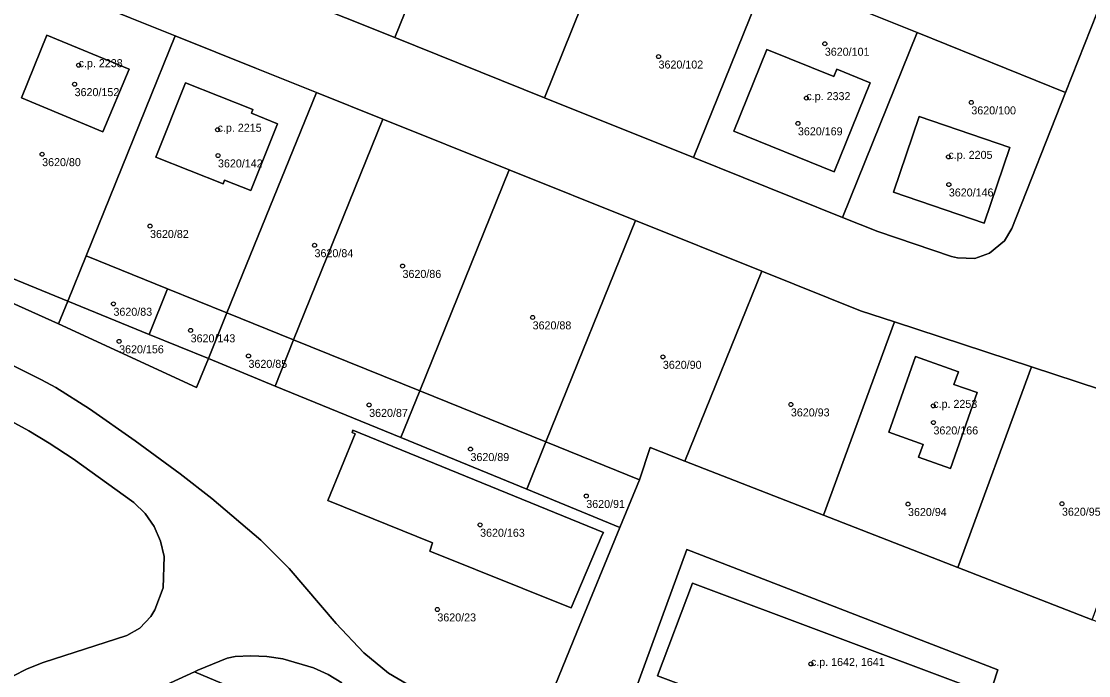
# Model space of a CAD drawing. Extents: x -878211 to -870363, y -1058464 to -1052522.
# Drawn here: x -875039 to -874905.7, y -1055376 to -1055294.2 of the extents above; entities that cross this region are included whole.
import ezdxf

# ---------------------------------------------------------------- set-up
doc = ezdxf.new("R2010")
doc.units = 0
for name, color, linetype in [('Vrstva 50', 7, 'Continuous'), ('Vrstva 51', 7, 'Continuous'), ('Vrstva 52', 7, 'Continuous')]:
    doc.layers.add(name, color=color, linetype=linetype)

msp = doc.modelspace()

# ---------------------------------------------------------------- linework, layer by layer
at = {"layer": 'Vrstva 50'}
for centre in [(-874938.68, -1055297.00994), (-874959.45, -1055298.60994), (-875031.89, -1055299.67994), (-875032.39, -1055302.05994), (-874940.98, -1055303.79994), (-874920.38, -1055304.33994), (-875014.53, -1055307.74994), (-874942.04, -1055306.95994), (-875036.45, -1055310.80994), (-875014.48, -1055310.96994), (-874923.24, -1055311.13994), (-874923.19, -1055314.59994), (-875022.97, -1055319.78994), (-875002.42, -1055322.18994), (-874991.43, -1055324.77994), (-875027.54, -1055329.50994), (-874975.18, -1055331.20994), (-875017.9, -1055332.82994), (-875026.83, -1055334.19994), (-875010.67, -1055336.01994), (-874958.91, -1055336.13994), (-874995.6, -1055342.14994), (-874942.92, -1055342.08994), (-874925.14, -1055342.25994), (-874925.11, -1055344.33994), (-874982.94, -1055347.66994), (-874968.48, -1055353.52994), (-874928.29, -1055354.53994), (-874909.06, -1055354.49994), (-874981.74, -1055357.12994), (-874987.08, -1055367.70994), (-874940.42, -1055374.51994)]:
    msp.add_circle(centre, 0.25, dxfattribs=at)
at = {"layer": 'Vrstva 51'}
for points in [[(-874983.03, -1055273.06), (-875001.72, -1055265.55), (-875011.09, -1055288.73), (-874992.4, -1055296.24)], [(-874932.89, -1055266.22), (-874942.12, -1055289.55), (-874927.13, -1055295.61), (-874908.61, -1055303.09), (-874901.5, -1055285.04), (-874901.08, -1055283.01), (-874901.59, -1055280.49), (-874902.81, -1055278.62), (-874904.78, -1055277.3), (-874910.27, -1055275.13)], [(-874971.9, -1055277.54), (-874983.03, -1055273.06), (-874992.4, -1055296.24), (-874973.71, -1055303.75), (-874964.35, -1055280.57)], [(-874955.09, -1055311.23), (-874945.74, -1055288.09), (-874964.35, -1055280.57), (-874973.71, -1055303.75)], [(-875039.32, -1055288.15), (-875050.44, -1055315.61), (-875052.69, -1055321.18), (-875038.82, -1055326.87), (-875033.24, -1055329.16), (-875030.95, -1055323.51), (-875019.82, -1055296.01), (-875025.44, -1055293.75)], [(-874936.46, -1055318.7), (-874927.13, -1055295.61), (-874942.12, -1055289.55), (-874945.74, -1055288.09), (-874955.09, -1055311.23)], [(-874936.46, -1055318.7), (-874932.07, -1055320.47), (-874922.86, -1055323.58), (-874922.1, -1055323.74), (-874919.96, -1055323.84), (-874918.09, -1055323.16), (-874916.23, -1055321.65), (-874915.32, -1055320.11), (-874908.61, -1055303.09), (-874927.13, -1055295.61)], [(-875039.03, -1055303.76), (-875035.86, -1055295.93), (-875025.59, -1055300.16), (-875028.87, -1055308.01)], [(-875039.03, -1055303.76), (-875028.87, -1055308.01), (-875025.59, -1055300.16), (-875035.86, -1055295.93)], [(-875020.79, -1055327.62), (-875013.36, -1055330.63), (-875002.18, -1055303.09), (-875009.66, -1055300.08), (-875019.82, -1055296.01), (-875030.95, -1055323.51)], [(-874945.91, -1055297.72), (-874937.56, -1055301.11), (-874937.17, -1055300.17), (-874933, -1055301.89), (-874937.52, -1055313), (-874950.06, -1055307.91)], [(-874945.91, -1055297.72), (-874950.06, -1055307.91), (-874937.52, -1055313), (-874933, -1055301.89), (-874937.17, -1055300.17), (-874937.56, -1055301.11)], [(-875018.53, -1055301.9), (-875010.13, -1055305.23), (-875010.3, -1055305.69), (-875007.06, -1055306.99), (-875010.4, -1055315.34), (-875013.65, -1055314.06), (-875013.84, -1055314.53), (-875022.23, -1055311.19)], [(-875018.53, -1055301.9), (-875022.23, -1055311.19), (-875013.84, -1055314.53), (-875013.65, -1055314.06), (-875010.4, -1055315.34), (-875007.06, -1055306.99), (-875010.3, -1055305.69), (-875010.13, -1055305.23)], [(-874993.89, -1055306.42), (-875002.18, -1055303.09), (-875013.36, -1055330.63), (-875005.03, -1055334.01)], [(-874993.89, -1055306.42), (-875005.03, -1055334.01), (-874989.27, -1055340.39), (-874978.11, -1055312.76)], [(-874918.77, -1055319.44), (-874930.12, -1055315.54), (-874926.89, -1055306.08), (-874915.55, -1055309.95)], [(-874918.77, -1055319.44), (-874915.55, -1055309.95), (-874926.89, -1055306.08), (-874930.12, -1055315.54)], [(-874973.52, -1055346.77), (-874962.33, -1055319.09), (-874978.11, -1055312.76), (-874989.27, -1055340.39)], [(-874961.85, -1055351.5), (-874960.49, -1055347.45), (-874956.16, -1055349.19), (-874946.56, -1055325.43), (-874962.33, -1055319.09), (-874973.52, -1055346.77)], [(-875033.24, -1055329.16), (-875038.82, -1055326.87), (-875052.69, -1055321.18), (-875053.58, -1055323.39), (-875034.39, -1055332.01)], [(-875033.24, -1055329.16), (-875023.09, -1055333.32), (-875020.79, -1055327.62), (-875030.95, -1055323.51)], [(-874929.97, -1055331.77), (-874934.23, -1055330.38), (-874946.56, -1055325.43), (-874956.16, -1055349.19), (-874938.85, -1055355.93)], [(-875023.09, -1055333.32), (-875015.68, -1055336.36), (-875013.36, -1055330.63), (-875020.79, -1055327.62)], [(-875034.39, -1055332.01), (-875017.15, -1055339.98), (-875015.68, -1055336.36), (-875023.09, -1055333.32), (-875033.24, -1055329.16)], [(-875005.03, -1055334.01), (-875013.36, -1055330.63), (-875015.68, -1055336.36), (-875007.36, -1055339.78)], [(-874938.85, -1055355.93), (-874922.07, -1055362.47), (-874912.86, -1055337.39), (-874929.97, -1055331.77)], [(-874989.27, -1055340.39), (-875005.03, -1055334.01), (-875007.36, -1055339.78), (-874991.63, -1055346.23)], [(-874927.34, -1055336.07), (-874930.69, -1055345.55), (-874926.4, -1055347.07), (-874926.96, -1055348.67), (-874923, -1055350.07), (-874919.65, -1055340.61), (-874922.55, -1055339.57), (-874921.99, -1055337.99)], [(-874927.34, -1055336.07), (-874921.99, -1055337.99), (-874922.55, -1055339.57), (-874919.65, -1055340.61), (-874923, -1055350.07), (-874926.96, -1055348.67), (-874926.4, -1055347.07), (-874930.69, -1055345.55)], [(-874895.75, -1055343), (-874912.86, -1055337.39), (-874922.07, -1055362.47), (-874905.3, -1055369)], [(-874973.52, -1055346.77), (-874989.27, -1055340.39), (-874991.63, -1055346.23), (-874975.91, -1055352.68)], [(-874997.62, -1055345.31), (-874997.73, -1055345.59), (-874997.34, -1055345.75), (-875000.76, -1055354.1), (-874987.68, -1055359.39), (-874988.02, -1055360.43), (-874970.7, -1055367.38), (-874970.38, -1055367.51), (-874966.51, -1055358.38), (-874966.34, -1055358.09)], [(-874997.62, -1055345.31), (-874966.34, -1055358.09), (-874966.51, -1055358.38), (-874970.38, -1055367.51), (-874970.7, -1055367.38), (-874988.02, -1055360.43), (-874987.68, -1055359.39), (-875000.76, -1055354.1), (-874997.34, -1055345.75), (-874997.73, -1055345.59)], [(-874964.28, -1055357.45), (-874961.85, -1055351.5), (-874973.52, -1055346.77), (-874975.91, -1055352.68)], [(-874914.37, -1055404.5), (-874917.44, -1055400.74), (-874919.16, -1055397.65), (-874921.94, -1055390.22), (-874917.07, -1055375.26), (-874955.9, -1055360.23), (-874964.81, -1055384.57), (-874926.11, -1055399.22), (-874924.77, -1055400.31), (-874922.84, -1055402)], [(-874920.98, -1055377.27), (-874955.22, -1055364.41), (-874959.57, -1055376.02), (-874925.35, -1055388.87)], [(-874920.98, -1055377.27), (-874925.35, -1055388.87), (-874959.57, -1055376.02), (-874955.22, -1055364.41)]]:
    msp.add_lwpolyline(points, close=True, dxfattribs=at)
for points in [[(-874901.5, -1055285.04), (-874908.61, -1055303.09), (-874915.32, -1055320.11), (-874916.23, -1055321.65), (-874918.09, -1055323.16), (-874919.96, -1055323.84), (-874922.1, -1055323.74), (-874922.86, -1055323.58), (-874932.07, -1055320.47), (-874936.46, -1055318.7), (-874955.09, -1055311.23), (-874973.71, -1055303.75), (-874992.4, -1055296.24), (-875011.09, -1055288.73), (-875029.78, -1055281.23), (-875048.42, -1055273.62)], [(-875039.32, -1055288.15), (-875025.44, -1055293.75), (-875019.82, -1055296.01), (-875009.66, -1055300.08), (-875002.18, -1055303.09), (-874993.89, -1055306.42), (-874978.11, -1055312.76), (-874962.33, -1055319.09), (-874946.56, -1055325.43), (-874934.23, -1055330.38), (-874929.97, -1055331.77), (-874912.86, -1055337.39), (-874895.75, -1055343)], [(-874867.83, -1055319.14), (-874875.22, -1055339.21), (-874878.48, -1055348.67), (-874888.56, -1055375.52), (-874905.3, -1055369), (-874922.07, -1055362.47), (-874938.85, -1055355.93), (-874956.16, -1055349.19), (-874960.49, -1055347.45), (-874961.85, -1055351.5), (-874964.28, -1055357.45), (-874969.65, -1055370.55), (-874975.15, -1055384.04)], [(-874975.15, -1055384.04), (-874969.65, -1055370.55), (-874964.28, -1055357.45), (-874975.91, -1055352.68), (-874991.63, -1055346.23), (-875007.36, -1055339.78), (-875015.68, -1055336.36), (-875017.15, -1055339.98), (-875034.39, -1055332.01), (-875053.58, -1055323.39)], [(-874988.87, -1055378.2), (-874993.18, -1055375.66), (-874996.27, -1055373.11), (-874999.7, -1055369.45), (-875005.6, -1055362.6), (-875009.12, -1055359.04), (-875015.25, -1055353.85), (-875019.19, -1055350.75), (-875024.81, -1055346.63), (-875030.52, -1055342.61), (-875034.74, -1055339.96), (-875036.51, -1055339.02), (-875050.73, -1055331.98)], [(-875050.73, -1055331.98), (-875036.51, -1055339.02), (-875034.74, -1055339.96), (-875030.52, -1055342.61), (-875024.81, -1055346.63), (-875019.19, -1055350.75), (-875015.25, -1055353.85), (-875009.12, -1055359.04), (-875005.6, -1055362.6), (-874999.7, -1055369.45), (-874996.27, -1055373.11), (-874993.18, -1055375.66), (-874988.87, -1055378.2)], [(-875040.76, -1055343.92), (-875038.09, -1055345.38), (-875035.55, -1055346.91), (-875032.57, -1055348.89), (-875024.98, -1055354.32), (-875023.58, -1055355.73), (-875022.46, -1055357.34), (-875021.67, -1055359.16), (-875021.21, -1055361.07), (-875021.33, -1055364.99), (-875022.38, -1055367.75), (-875022.89, -1055368.6), (-875024.23, -1055370.06), (-875025.87, -1055370.98), (-875036.32, -1055374.34), (-875038.32, -1055375.12), (-875040.1, -1055376.04)], [(-875040.1, -1055376.04), (-875038.32, -1055375.12), (-875036.32, -1055374.34), (-875025.87, -1055370.98), (-875024.23, -1055370.06), (-875022.89, -1055368.6), (-875022.38, -1055367.75), (-875021.33, -1055364.99), (-875021.21, -1055361.07), (-875021.67, -1055359.16), (-875022.46, -1055357.34), (-875023.58, -1055355.73), (-875024.98, -1055354.32), (-875032.57, -1055348.89), (-875035.55, -1055346.91), (-875038.09, -1055345.38), (-875040.76, -1055343.92)], [(-874964.81, -1055384.57), (-874955.9, -1055360.23), (-874917.07, -1055375.26), (-874921.94, -1055390.22)], [(-875026.95, -1055379.88), (-875017.4, -1055375.49), (-875017, -1055375.31), (-875013.32, -1055373.8), (-875012.35, -1055373.58), (-875010.36, -1055373.49), (-875008.36, -1055373.6), (-875006.38, -1055373.86), (-875002.55, -1055375.02), (-875000.72, -1055375.84), (-874999.02, -1055376.88)], [(-874999.02, -1055376.88), (-875000.72, -1055375.84), (-875002.55, -1055375.02), (-875006.38, -1055373.86), (-875008.36, -1055373.6), (-875010.36, -1055373.49), (-875012.35, -1055373.58), (-875013.32, -1055373.8), (-875017, -1055375.31), (-875017.4, -1055375.49), (-874977.97, -1055392.11)], [(-874977.97, -1055392.11), (-875017.4, -1055375.49), (-875026.95, -1055379.88)]]:
    msp.add_lwpolyline(points, dxfattribs=at)
at = {"layer": 'Vrstva 52'}
for points in [[(-875039.03, -1055303.76), (-875028.87, -1055308.01), (-875025.59, -1055300.16), (-875035.86, -1055295.93)], [(-874950.06, -1055307.91), (-874937.52, -1055313), (-874933, -1055301.89), (-874937.17, -1055300.17), (-874937.56, -1055301.11), (-874945.91, -1055297.72)], [(-875018.53, -1055301.9), (-875022.23, -1055311.19), (-875013.84, -1055314.53), (-875013.65, -1055314.06), (-875010.4, -1055315.34), (-875007.06, -1055306.99), (-875010.3, -1055305.69), (-875010.13, -1055305.23)], [(-874930.12, -1055315.54), (-874918.77, -1055319.44), (-874915.55, -1055309.95), (-874926.89, -1055306.08)], [(-874927.34, -1055336.07), (-874930.69, -1055345.55), (-874926.4, -1055347.07), (-874926.96, -1055348.67), (-874923, -1055350.07), (-874919.65, -1055340.61), (-874922.55, -1055339.57), (-874921.99, -1055337.99)], [(-874955.22, -1055364.41), (-874959.57, -1055376.02), (-874925.35, -1055388.87), (-874920.98, -1055377.27)]]:
    msp.add_lwpolyline(points, close=True, dxfattribs=at)

# ---------------------------------------------------------------- texts
at = {"layer": 'Vrstva 50'}
for s, p in [('3620/101', (-874938.68, -1055298.499)), ('c.p. 2238', (-875031.89, -1055299.929)), ('3620/102', (-874959.45, -1055300.099)), ('3620/152', (-875032.39, -1055303.549)), ('c.p. 2332', (-874940.98, -1055304.05)), ('3620/100', (-874920.38, -1055305.829)), ('c.p. 2215', (-875014.53, -1055308)), ('3620/169', (-874942.04, -1055308.449)), ('c.p. 2205', (-874923.24, -1055311.389)), ('3620/80', (-875036.45, -1055312.299)), ('3620/142', (-875014.48, -1055312.459)), ('3620/146', (-874923.19, -1055316.089)), ('3620/82', (-875022.97, -1055321.279)), ('3620/84', (-875002.42, -1055323.679)), ('3620/86', (-874991.43, -1055326.269)), ('3620/83', (-875027.54, -1055330.999)), ('3620/88', (-874975.18, -1055332.699)), ('3620/143', (-875017.9, -1055334.319)), ('3620/156', (-875026.83, -1055335.689)), ('3620/85', (-875010.67, -1055337.509)), ('3620/90', (-874958.91, -1055337.629)), ('c.p. 2253', (-874925.14, -1055342.51)), ('3620/87', (-874995.6, -1055343.639)), ('3620/93', (-874942.92, -1055343.579)), ('3620/166', (-874925.11, -1055345.829)), ('3620/89', (-874982.94, -1055349.159)), ('3620/91', (-874968.48, -1055355.019)), ('3620/94', (-874928.29, -1055356.029)), ('3620/95', (-874909.06, -1055355.989)), ('3620/163', (-874981.74, -1055358.619)), ('3620/23', (-874987.08, -1055369.199)), ('c.p. 1642, 1641', (-874940.42, -1055374.77))]:
    msp.add_text(s, height=0.999996, dxfattribs=at).set_placement(p)

doc.saveas('drawing.dxf')
